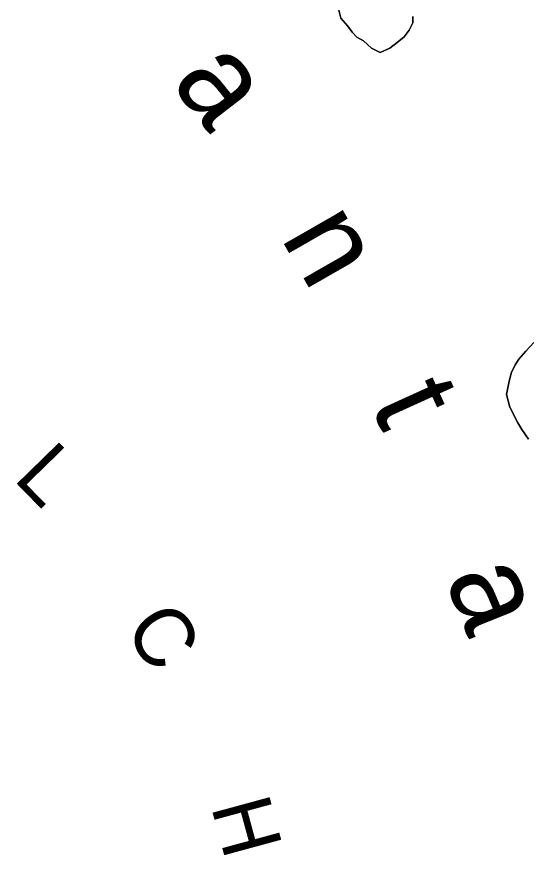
# Model space of a CAD drawing. Extents: x 2480962 to 2688785, y 277103 to 599240.
# Drawn here: x 2508428 to 2515339, y 329620 to 340981 of the extents above; entities that cross this region are included whole.
import ezdxf

# ---------------------------------------------------------------- set-up
doc = ezdxf.new("R2010")
doc.units = 0
for name, color, linetype in [('Culture', 7, 'Continuous'), ('Lakes and Ponds', 7, 'Continuous'), ('Level 42', 7, 'Continuous'), ('Narrow River Creek and Branch and Slough', 7, 'Continuous')]:
    doc.layers.add(name, color=color, linetype=linetype)

msp = doc.modelspace()

# ---------------------------------------------------------------- linework, layer by layer
at = {"layer": 'Lakes and Ponds'}
for points in [[(2513792.095, 340986.008), (2513790.921, 340897.835), (2513741.78, 340801.186), (2513674.586, 340708.371), (2513577.215, 340631.296), (2513477.823, 340556.203), (2513348.235, 340498.855), (2513229.603, 340553.816), (2513122.568, 340652.97), (2513032.017, 340702.191), (2512969.303, 340771.716), (2512908.459, 340855.285), (2512815.38, 340960.584), (2512788.34, 341068.522)], [(2515355.395, 335258.527), (2515266.075, 335389.91), (2515211.179, 335479.547), (2515105.073, 335692.92), (2515059.433, 335862.793), (2515089.993, 336019.373), (2515122.761, 336153.933), (2515175.755, 336266.649), (2515225.084, 336343.262), (2515320.171, 336450.372), (2515427.156, 336569.617)]]:
    msp.add_lwpolyline(points, dxfattribs=at)
at = {"layer": 'Narrow River Creek and Branch and Slough'}
for points in [[(2512788.34, 341068.522), (2512815.38, 340960.584), (2512908.459, 340855.285), (2512969.303, 340771.716), (2513032.017, 340702.191), (2513122.568, 340652.97), (2513229.603, 340553.816), (2513348.235, 340498.855), (2513477.823, 340556.203), (2513577.215, 340631.296), (2513674.586, 340708.371), (2513741.78, 340801.186), (2513790.921, 340897.835), (2513792.095, 340986.008)], [(2515427.156, 336569.617), (2515320.171, 336450.372), (2515225.084, 336343.262), (2515175.755, 336266.649), (2515122.761, 336153.933), (2515089.993, 336019.373), (2515059.433, 335862.793), (2515105.073, 335692.92), (2515211.179, 335479.547), (2515266.075, 335389.91), (2515355.395, 335258.527)]]:
    msp.add_lwpolyline(points, dxfattribs=at)

# ---------------------------------------------------------------- texts
at = {"layer": 'Culture'}
for s, rotation, p in [('L', 314.3224167, (2508366.52, 334716.324)), ('C', 304.2524306, (2509865.798, 332683.245)), ('H', 285.2391583, (2511056.295, 330281.493))]:
    msp.add_text(s, height=800, rotation=rotation, dxfattribs=at).set_placement(p)
at = {"layer": 'Level 42'}
for s, rotation, p in [('a', 307.6734611, (2510499.705, 340090.661)), ('n', 299.8181639, (2511989.137, 337997.464)), ('t', 294.4657278, (2513208.015, 335735.444)), ('a', 291.8145333, (2514218.779, 333373.237))]:
    msp.add_text(s, height=1200, rotation=rotation, dxfattribs=at).set_placement(p)

doc.saveas('drawing.dxf')
